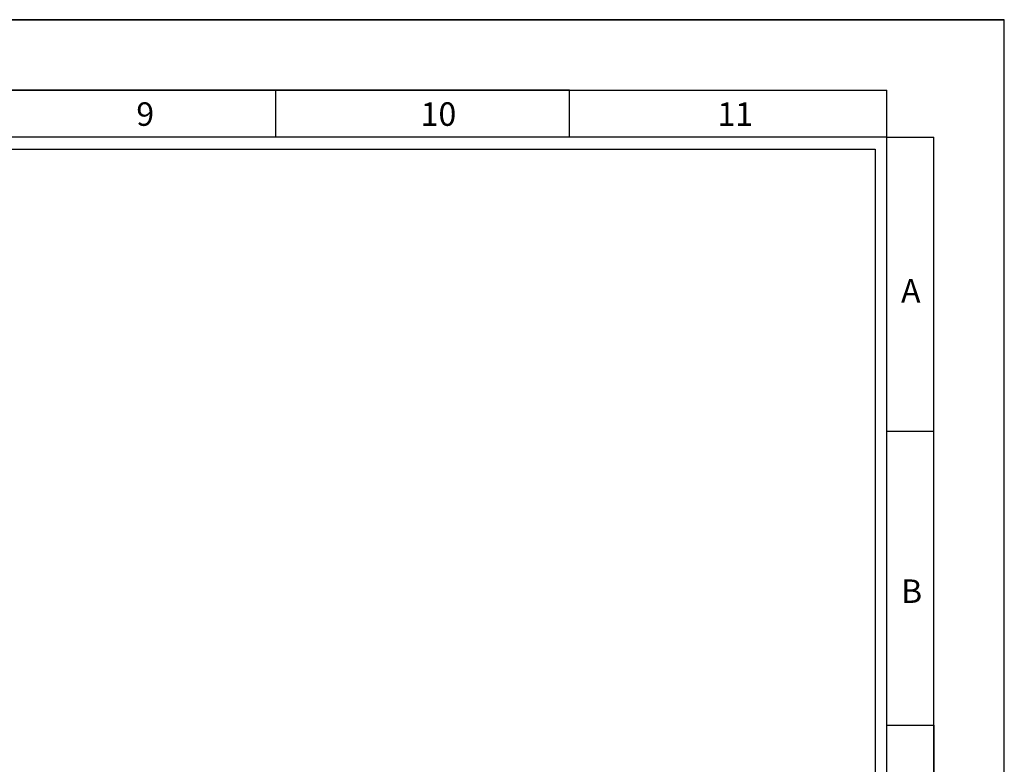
# Model space of a CAD drawing. Header units: millimetres. Extents: x -559 to 10735, y -2326 to 222.
# Tile 484 of 656: x 4065 to 4230, y -1842 to -1717. Entities that reach past the tile are written whole.
import ezdxf

# ---------------------------------------------------------------- set-up
doc = ezdxf.new("R2010")
doc.units = ezdxf.units.MM
doc.header["$LTSCALE"] = 4
doc.layers.add('Modelo', color=251, linetype='Continuous')

msp = doc.modelspace()

# ---------------------------------------------------------------- linework, layer by layer
at = {"layer": 'Modelo'}
for p, q in [((3643.16, -1716.64), (4230.42, -1716.64)), ((4157.26, -1728.5), (3662.93, -1728.5)), ((4058.39, -1728.5), (4157.26, -1728.5)), ((4107.83, -1728.5), (4107.83, -1736.41)), ((4157.26, -1736.41), (4157.26, -1728.5)), ((4157.26, -1728.5), (4210.65, -1728.5)), ((4210.65, -1736.41), (4210.65, -1728.5)), ((4210.65, -1736.41), (4218.56, -1736.41)), ((4210.65, -1835.28), (4210.65, -1736.41)), ((4218.56, -1835.28), (4218.56, -1736.41)), ((4210.65, -1785.84), (4218.56, -1785.84)), ((4210.65, -1835.28), (4218.56, -1835.28)), ((4218.56, -1835.28), (4218.56, -2112.1)), ((4218.56, -1934.14), (4218.56, -1835.28))]:
    msp.add_line(p, q, dxfattribs=at)
for points in [[(3643.16, -2131.87), (4230.42, -2131.87), (4230.42, -1716.64), (3643.16, -1716.64)], [(3662.93, -2112.1), (4210.65, -2112.1), (4210.65, -1736.41), (3662.93, -1736.41)], [(4208.67, -2110.12), (3664.91, -2110.12), (3664.91, -1738.39), (4208.67, -1738.39)]]:
    msp.add_lwpolyline(points, close=True, dxfattribs=at)

# ---------------------------------------------------------------- texts
at = {"layer": 'Modelo', "attachment_point": 1}
for s, insert, char_height in [('9', (4084.39, -1730.53), 3.95), ('10', (4132.23, -1730.53), 3.955), ('11', (4182.16, -1730.53), 3.955), ('A', (4213.05, -1760.26), 3.95), ('B', (4213.05, -1810.75), 3.95)]:
    msp.add_mtext_dynamic_manual_height_columns(s, width=54.2922, gutter_width=19.77, heights=[0], dxfattribs=dict(at, insert=insert, char_height=char_height))

doc.saveas('drawing.dxf')
